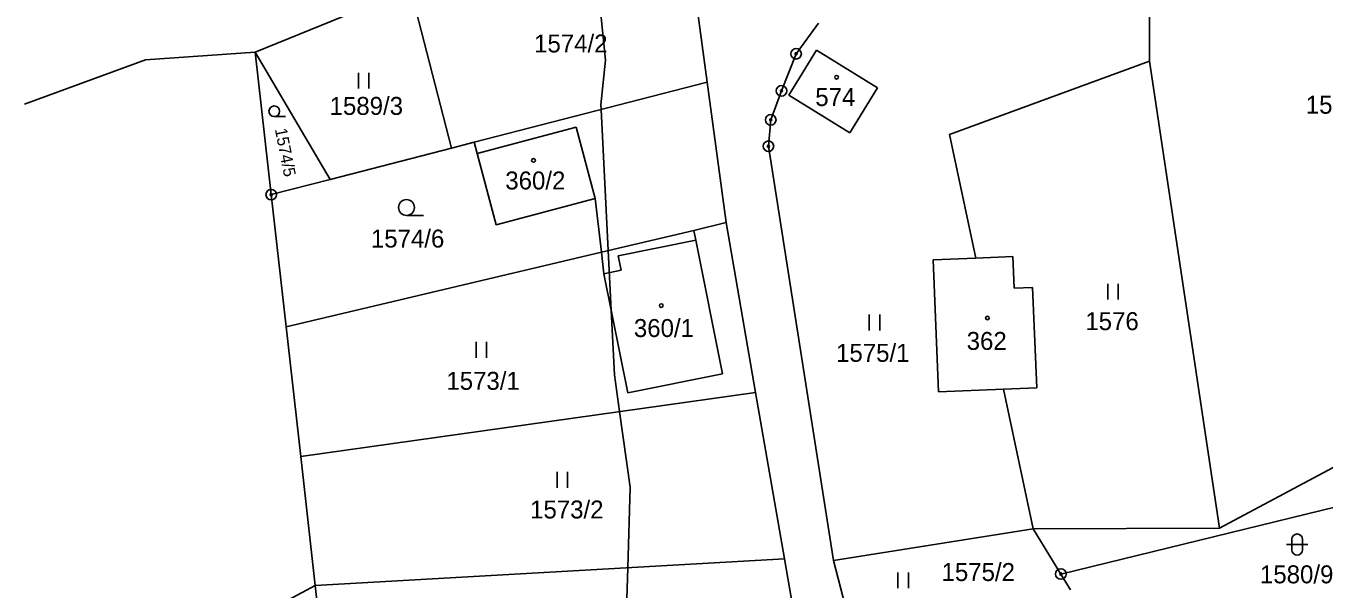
# Model space of a CAD drawing. Extents: x -445050 to -440454, y -1134563 to -1129741.
# Drawn here: x -442709.8 to -442586.8, y -1132305.3 to -1132252 of the extents above; entities that cross this region are included whole.
import ezdxf

# ---------------------------------------------------------------- set-up
doc = ezdxf.new("R2010")
doc.units = 0
for name, color, linetype in [('Vrstva 1', 7, 'Continuous'), ('Vrstva 18', 7, 'Continuous'), ('Vrstva 19', 7, 'Continuous'), ('Vrstva 24', 7, 'Continuous'), ('Vrstva 25', 7, 'Continuous'), ('Vrstva 3', 7, 'Continuous'), ('Vrstva 37', 7, 'Continuous'), ('Vrstva 4', 7, 'Continuous'), ('Vrstva 52', 7, 'Continuous')]:
    doc.layers.add(name, color=color, linetype=linetype)

msp = doc.modelspace()

# ---------------------------------------------------------------- linework, layer by layer
at = {"layer": 'Vrstva 1'}
msp.add_line((-442688.07, -1132254.47), (-442676.63, -1132249.82), dxfattribs=at)
for points in [[(-442645.26, -1132257.3), (-442647.86, -1132238.12)], [(-442603.41, -1132245.26), (-442603.37, -1132255.31)], [(-442673.35, -1132248.49), (-442669.47, -1132263.55)], [(-442634.71, -1132251.74), (-442636.84, -1132254.62)], [(-442698.46, -1132255.21), (-442688.07, -1132254.47)], [(-442688.07, -1132254.47), (-442686.55, -1132267.96)], [(-442688.07, -1132254.47), (-442680.97, -1132266.52)], [(-442636.84, -1132254.62), (-442638.22, -1132258.13)], [(-442637.54, -1132258.54), (-442634.91, -1132254.28)], [(-442629.13, -1132257.85), (-442634.91, -1132254.28)], [(-442709.91, -1132259.41), (-442698.46, -1132255.21)], [(-442603.37, -1132255.31), (-442622.31, -1132262.26)], [(-442596.72, -1132299.53), (-442603.37, -1132255.31)], [(-442667.32, -1132263), (-442645.26, -1132257.3)], [(-442645.26, -1132257.3), (-442643.45, -1132270.61)], [(-442639.24, -1132260.88), (-442638.22, -1132258.13)], [(-442631.75, -1132262.11), (-442637.54, -1132258.54)], [(-442631.75, -1132262.11), (-442629.13, -1132257.85)], [(-442639.46, -1132263.38), (-442639.24, -1132260.88)], [(-442619.82, -1132273.97), (-442622.31, -1132262.26)], [(-442680.97, -1132266.52), (-442669.47, -1132263.55)], [(-442669.47, -1132263.55), (-442667.32, -1132263)], [(-442667.03, -1132264.07), (-442667.32, -1132263)], [(-442633.31, -1132302.59), (-442639.46, -1132263.38)], [(-442665.23, -1132270.83), (-442667.03, -1132264.07)], [(-442686.55, -1132267.96), (-442680.97, -1132266.52)], [(-442686.55, -1132267.96), (-442685.14, -1132280.48)], [(-442665.23, -1132270.83), (-442655.86, -1132268.33)], [(-442655.86, -1132268.33), (-442655.27, -1132273.41)], [(-442643.45, -1132270.61), (-442646.53, -1132271.34)], [(-442643.45, -1132270.61), (-442640.67, -1132286.68)], [(-442646.53, -1132271.34), (-442655.27, -1132273.41)], [(-442646.34, -1132272.28), (-442646.53, -1132271.34)], [(-442643.81, -1132284.93), (-442646.34, -1132272.28)], [(-442655.27, -1132273.41), (-442685.14, -1132280.48)], [(-442655.27, -1132273.41), (-442655.04, -1132275.45)], [(-442623.85, -1132274.13), (-442619.82, -1132273.97)], [(-442623.85, -1132274.13), (-442623.34, -1132286.62)], [(-442616.31, -1132273.82), (-442619.82, -1132273.97)], [(-442616.18, -1132276.82), (-442616.31, -1132273.82)], [(-442652.78, -1132286.72), (-442655.04, -1132275.45)], [(-442614.44, -1132276.75), (-442616.18, -1132276.82)], [(-442614.05, -1132286.24), (-442614.44, -1132276.75)], [(-442685.14, -1132280.48), (-442683.76, -1132292.74)], [(-442643.81, -1132284.93), (-442652.78, -1132286.72)], [(-442683.76, -1132292.74), (-442640.67, -1132286.68)], [(-442640.67, -1132286.68), (-442637.94, -1132302.45)], [(-442617.18, -1132286.37), (-442623.34, -1132286.62)], [(-442614.05, -1132286.24), (-442617.18, -1132286.37)], [(-442614.37, -1132299.59), (-442617.18, -1132286.37)], [(-442596.72, -1132299.53), (-442572.37, -1132286.52)], [(-442683.76, -1132292.74), (-442682.38, -1132304.97)], [(-442569.69, -1132293.61), (-442611.76, -1132303.88)], [(-442633.31, -1132302.59), (-442614.37, -1132299.59)], [(-442596.72, -1132299.53), (-442614.37, -1132299.59)], [(-442614.37, -1132299.59), (-442611.76, -1132303.88)], [(-442682.38, -1132304.97), (-442637.94, -1132302.45)], [(-442637.94, -1132302.45), (-442637.03, -1132307.74)], [(-442631.54, -1132309.43), (-442633.31, -1132302.59)], [(-442611.76, -1132303.88), (-442610.85, -1132305.38)], [(-442704.37, -1132316.78), (-442682.38, -1132304.97)], [(-442682.38, -1132304.97), (-442681.31, -1132314.46)]]:
    msp.add_lwpolyline(points, dxfattribs=at)
at = {"layer": 'Vrstva 24'}
for centre, radius in [((-442636.84, -1132254.62), 0.5), ((-442636.84, -1132254.62), 0.1), ((-442638.22, -1132258.13), 0.5), ((-442638.22, -1132258.13), 0.1), ((-442639.24, -1132260.88), 0.5), ((-442639.24, -1132260.88), 0.1), ((-442639.46, -1132263.38), 0.5), ((-442639.46, -1132263.38), 0.1), ((-442686.55, -1132267.96), 0.5), ((-442686.55, -1132267.96), 0.1), ((-442611.76, -1132303.88), 0.5), ((-442611.76, -1132303.88), 0.1)]:
    msp.add_circle(centre, radius, dxfattribs=at)
at = {"layer": 'Vrstva 25'}
for p, q in [((-442678.3, -1132257.92), (-442678.3, -1132256.42)), ((-442677.3, -1132257.92), (-442677.3, -1132256.42)), ((-442686.26, -1132260.57), (-442685.19, -1132260.57)), ((-442673.74, -1132269.93), (-442672.14, -1132269.93)), ((-442607.32, -1132277.89), (-442607.32, -1132276.39)), ((-442606.32, -1132277.89), (-442606.32, -1132276.39)), ((-442629.91, -1132280.81), (-442629.91, -1132279.31)), ((-442628.91, -1132280.81), (-442628.91, -1132279.31)), ((-442667.15, -1132283.4), (-442667.15, -1132281.9)), ((-442666.15, -1132283.4), (-442666.15, -1132281.9)), ((-442659.48, -1132295.71), (-442659.48, -1132294.21)), ((-442658.48, -1132295.71), (-442658.48, -1132294.21)), ((-442589.88, -1132301.59), (-442589.88, -1132300.59)), ((-442588.88, -1132300.59), (-442588.88, -1132301.59)), ((-442590.38, -1132301.09), (-442588.38, -1132301.09)), ((-442627.2, -1132305.22), (-442627.2, -1132303.72)), ((-442626.2, -1132305.22), (-442626.2, -1132303.72))]:
    msp.add_line(p, q, dxfattribs=at)
for centre, radius in [((-442633, -1132256.84), 0.175), ((-442686.26, -1132260.07), 0.503), ((-442661.71, -1132264.72), 0.175), ((-442673.74, -1132269.18), 0.75), ((-442649.61, -1132278.46), 0.175), ((-442618.71, -1132279.64), 0.175)]:
    msp.add_circle(centre, radius, dxfattribs=at)
for centre, start, end in [((-442589.38, -1132300.59), 0, 180), ((-442589.38, -1132301.59), 180, 0)]:
    msp.add_arc(centre, 0.5, start, end, dxfattribs=at)
at = {"layer": 'Vrstva 3'}
for points in [[(-442637.54, -1132258.54), (-442634.91, -1132254.28)], [(-442629.13, -1132257.85), (-442634.91, -1132254.28)], [(-442631.75, -1132262.11), (-442637.54, -1132258.54)], [(-442631.75, -1132262.11), (-442629.13, -1132257.85)], [(-442657.66, -1132261.57), (-442667.03, -1132264.07)], [(-442655.86, -1132268.33), (-442657.66, -1132261.57)], [(-442665.23, -1132270.83), (-442667.03, -1132264.07)], [(-442665.23, -1132270.83), (-442655.86, -1132268.33)], [(-442646.34, -1132272.28), (-442653.69, -1132273.75)], [(-442643.81, -1132284.93), (-442646.34, -1132272.28)], [(-442653.69, -1132273.75), (-442653.42, -1132275.12)], [(-442623.85, -1132274.13), (-442619.82, -1132273.97)], [(-442623.85, -1132274.13), (-442623.34, -1132286.62)], [(-442616.31, -1132273.82), (-442619.82, -1132273.97)], [(-442616.18, -1132276.82), (-442616.31, -1132273.82)], [(-442655.04, -1132275.45), (-442653.42, -1132275.12)], [(-442652.78, -1132286.72), (-442655.04, -1132275.45)], [(-442614.44, -1132276.75), (-442616.18, -1132276.82)], [(-442614.05, -1132286.24), (-442614.44, -1132276.75)], [(-442643.81, -1132284.93), (-442652.78, -1132286.72)], [(-442617.18, -1132286.37), (-442623.34, -1132286.62)], [(-442614.05, -1132286.24), (-442617.18, -1132286.37)]]:
    msp.add_lwpolyline(points, dxfattribs=at)
at = {"layer": 'Vrstva 37'}
for centre in [(-442633, -1132256.84), (-442661.71, -1132264.72), (-442649.61, -1132278.46), (-442618.71, -1132279.64)]:
    msp.add_circle(centre, 0.175, dxfattribs=at)
at = {"layer": 'Vrstva 4'}
for points in [[(-442657.66, -1132261.57), (-442667.03, -1132264.07)], [(-442655.86, -1132268.33), (-442657.66, -1132261.57)], [(-442646.34, -1132272.28), (-442653.69, -1132273.75)], [(-442653.69, -1132273.75), (-442653.42, -1132275.12)], [(-442655.04, -1132275.45), (-442653.42, -1132275.12)]]:
    msp.add_lwpolyline(points, dxfattribs=at)
at = {"layer": 'Vrstva 52'}
msp.add_lwpolyline([(-442656.17, -1132242.44), (-442654.89, -1132255.22), (-442655.32, -1132259.47), (-442655.3, -1132259.89), (-442654.63, -1132273.26), (-442654.35, -1132278.9), (-442654.04, -1132285.02), (-442653.56, -1132288.49), (-442652.55, -1132295.66), (-442652.78, -1132303.29), (-442652.98, -1132310.13)], dxfattribs=at)

# ---------------------------------------------------------------- texts
at = {"layer": 'Vrstva 18'}
for s, p in [('1574/2', (-442661.65, -1132254.5)), ('1589/3', (-442681.02, -1132260.41)), ('1577/2', (-442588.56, -1132260.3)), ('1574/6', (-442677.11, -1132272.97)), ('1576', (-442609.44, -1132280.79)), ('1575/1', (-442633.05, -1132283.79)), ('1573/1', (-442669.96, -1132286.44)), ('1573/2', (-442662.03, -1132298.62)), ('1575/2', (-442623.06, -1132304.54)), ('1580/9', (-442592.9, -1132304.76))]:
    msp.add_text(s, height=1.7, dxfattribs=at).set_placement(p)
msp.add_text('1574/5', height=1.14, rotation=281.0702, dxfattribs=at).set_placement((-442686.21, -1132261.77))
at = {"layer": 'Vrstva 19'}
for s, p in [('574', (-442635.02, -1132259.57)), ('360/2', (-442664.38, -1132267.47)), ('360/1', (-442652.2, -1132281.44)), ('362', (-442620.68, -1132282.66))]:
    msp.add_text(s, height=1.7, dxfattribs=at).set_placement(p)

doc.saveas('drawing.dxf')
